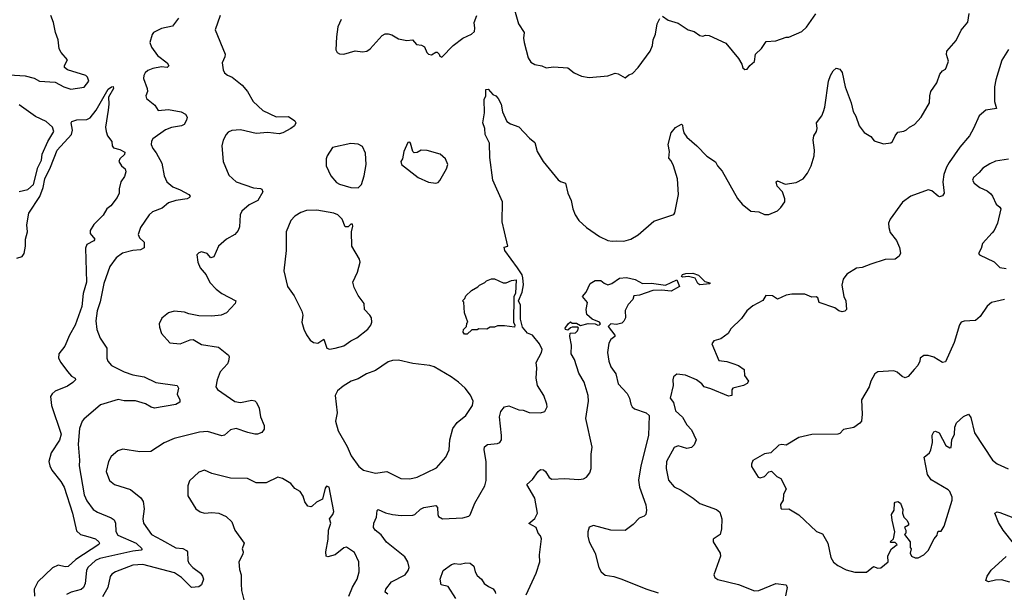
# Model space of a CAD drawing. Extents: x 1995161 to 2088924, y 769148 to 906007.
# Tile 322 of 335: x 2042858 to 2049715, y 888782 to 892775. Entities that reach past the tile are written whole.
import ezdxf

# ---------------------------------------------------------------- set-up
doc = ezdxf.new("R2010")
doc.units = 0

msp = doc.modelspace()

# ---------------------------------------------------------------- linework, layer by layer
at = {"layer": '0CON20XD'}
for points in [[(2045420.6, 888770.6), (2045404, 888784), (2045408.8, 888805), (2045447.5, 888855), (2045542, 888905), (2045564.3, 888935), (2045569.4, 888955), (2045561.5, 888995), (2045539.1, 889029.1), (2045412.1, 889132.1), (2045375, 889182.9), (2045332.5, 889215), (2045320.8, 889235), (2045323.1, 889265), (2045342.8, 889307.2), (2045346.4, 889353.6), (2045355, 889360), (2045405, 889335.6), (2045455, 889326.2), (2045515, 889319.2), (2045595, 889321.5), (2045608.8, 889325), (2045648.3, 889361.7), (2045673.3, 889375), (2045755, 889388), (2045767.5, 889375), (2045769.2, 889325), (2045775, 889310), (2045802.5, 889295), (2045945, 889301.4), (2045985, 889314), (2045995, 889323.3), (2046027.5, 889405), (2046096.7, 889525), (2046107.4, 889562.6), (2046106.2, 889695), (2046093.3, 889775), (2046095, 889797.5), (2046115, 889812), (2046185, 889820), (2046201.9, 889828.1), (2046212.9, 889845), (2046214.5, 889875), (2046198.8, 890005), (2046207.8, 890042.2), (2046234.7, 890075.3), (2046265, 890081.5), (2046335, 890054.4), (2046365, 890052), (2046405.8, 890035.8), (2046485.7, 890034.3), (2046515, 890043.8), (2046531.2, 890075), (2046530, 890095), (2046508.8, 890155), (2046464.5, 890224.5), (2046454.6, 890274.6), (2046458.9, 890345), (2046454.2, 890385), (2046492.9, 890455), (2046495.6, 890475.6), (2046478.8, 890515), (2046430, 890575), (2046395, 890588.8), (2046360, 890630), (2046346, 890686), (2046345.9, 890784.1), (2046331.2, 890815), (2046358.5, 890875), (2046367.2, 890927.2), (2046362.5, 890975), (2046357.1, 890995), (2046325.5, 891045.5), (2046237.5, 891165), (2046231.2, 891188.8), (2046256.7, 891195), (2046234.2, 891295), (2046218, 891365), (2046219.4, 891505), (2046151.9, 891655), (2046132.9, 891815), (2046130, 891915), (2046099.2, 891975), (2046098.1, 892015), (2046084.2, 892055), (2046095.7, 892125), (2046092.7, 892217.3), (2046103.3, 892245), (2046105, 892287.5), (2046120.7, 892290.7), (2046152.3, 892252.3), (2046175, 892243.3), (2046190, 892225), (2046210, 892185), (2046221.2, 892131.2), (2046250, 892065), (2046275, 892048.8), (2046335, 892028), (2046408.3, 891948.3), (2046445, 891917.5), (2046462.9, 891855), (2046502.9, 891785), (2046609.2, 891659.2), (2046625, 891646.7), (2046660, 891635), (2046676, 891565), (2046698, 891515), (2046710, 891455), (2046726, 891415), (2046751.2, 891375), (2046805, 891326), (2046895, 891262.5), (2046955, 891236), (2046985, 891230), (2047015, 891234), (2047065, 891230), (2047115, 891244.2), (2047165, 891275.8), (2047275, 891370.6), (2047414, 891416), (2047421.7, 891428.3), (2047445.6, 891555), (2047438.6, 891665), (2047412, 891755), (2047395, 891790), (2047378.3, 891808.3), (2047383.8, 891855), (2047374, 891905), (2047394, 891985), (2047425, 892023.8), (2047466.4, 892046.4), (2047475, 892040), (2047477.5, 892015), (2047484.2, 891985), (2047504.2, 891955), (2047572.9, 891895), (2047642.6, 891822.6), (2047704.1, 891784.1), (2047718.8, 891755), (2047749.7, 891719.7), (2047857.7, 891527.7), (2047888.8, 891488.8), (2047950.5, 891440.5), (2048006.2, 891436.2), (2048045, 891417.5), (2048075, 891416.7), (2048135, 891442), (2048160, 891465), (2048185.7, 891505), (2048186.8, 891526.8), (2048170, 891575), (2048134.3, 891614.3), (2048126.7, 891645), (2048135, 891651.2), (2048188.3, 891628.3), (2048265, 891640), (2048314.5, 891665.5), (2048345.5, 891704.5), (2048369.2, 891755), (2048390, 891825), (2048392.5, 891865), (2048384.2, 891935), (2048388.8, 891965), (2048408, 891995), (2048412.5, 892015), (2048406.7, 892055), (2048443.8, 892105), (2048456.1, 892133.9), (2048466.2, 892165), (2048492, 892345), (2048503.8, 892385), (2048522.7, 892417.3), (2048545, 892437.5), (2048570.7, 892430.7), (2048587, 892407), (2048607.6, 892307.6), (2048648, 892195), (2048662, 892135), (2048681.7, 892101.7), (2048705, 892033.8), (2048738.8, 891988.8), (2048785, 891961.2), (2048809.3, 891929.3), (2048875, 891910), (2048925, 891916.2), (2048936, 891925), (2048954.6, 891965.4), (2048975, 891990), (2049015, 891996.9), (2049033.6, 892006.4), (2049055, 892026.2), (2049090, 892045), (2049135.6, 892095), (2049194.4, 892195), (2049195.8, 892245), (2049204, 892275), (2049246.5, 892335), (2049267.1, 892395), (2049285, 892418), (2049305, 892430), (2049313.2, 892446.8), (2049326.1, 892486.1), (2049311.7, 892531.7), (2049316.2, 892555), (2049379.8, 892630.2), (2049415, 892702), (2049462.4, 892757.6), (2049471.3, 892818.7)], [(2046305, 892843.3), (2046331.5, 892745), (2046372.2, 892685), (2046367.8, 892645), (2046371.9, 892615), (2046399.1, 892509.1), (2046417.9, 892477.9), (2046445, 892462), (2046495, 892452), (2046525, 892439.2), (2046575, 892445.7), (2046675, 892438.1), (2046720, 892405), (2046770.3, 892380.3), (2046825, 892372.5), (2046955, 892383.8), (2047005, 892402), (2047026.9, 892396.9), (2047075, 892370), (2047099.3, 892390.7), (2047125, 892400), (2047165, 892442.5), (2047248, 892555), (2047264, 892595), (2047268.8, 892635), (2047285.7, 892674.3), (2047298, 892745), (2047315.9, 892784.1)], [(2042785, 892389.1), (2042895, 892383.1), (2042957.4, 892367.4), (2042995, 892346.7), (2043105, 892340), (2043165, 892305.7), (2043215, 892291.1), (2043307.5, 892305), (2043340, 892345), (2043328.8, 892375), (2043318.8, 892385), (2043190, 892425), (2043170.3, 892440.3), (2043169.2, 892455), (2043190.8, 892495), (2043145.8, 892545), (2043132, 892572), (2043125.5, 892635), (2043106.4, 892686.4), (2043093.1, 892755), (2043073.5, 892805)], [(2044254.3, 892805), (2044220, 892705), (2044288, 892535), (2044286, 892515), (2044268.1, 892475), (2044274.4, 892425), (2044283.6, 892405), (2044305, 892387.9), (2044337.1, 892375), (2044408, 892318), (2044443.2, 892273.2), (2044483.5, 892205), (2044551.1, 892141.1), (2044645, 892097.8), (2044728.8, 892098.8), (2044775, 892070), (2044782, 892055), (2044772, 892035), (2044746, 892015), (2044690, 891985), (2044665, 891978.9), (2044585, 891987.5), (2044505, 891980.9), (2044395, 892007.8), (2044335, 892002), (2044309.7, 891990.3), (2044296.2, 891975), (2044274.2, 891935), (2044265.7, 891895.7), (2044275.7, 891785), (2044315, 891690), (2044365, 891644.2), (2044485, 891602.5), (2044535, 891598.8), (2044545, 891592.5), (2044551.2, 891575), (2044515.8, 891515), (2044457, 891483), (2044405, 891440), (2044392.2, 891415), (2044388.3, 891331.7), (2044379.2, 891305), (2044355, 891277.5), (2044298.8, 891245), (2044243.3, 891195), (2044209.3, 891120.7), (2044190, 891115), (2044162.5, 891145), (2044125, 891156), (2044105, 891150), (2044092.5, 891135), (2044097.5, 891085), (2044113.5, 891045), (2044157.1, 890995), (2044182.1, 890942.1), (2044225, 890896.2), (2044265.7, 890865.7), (2044362.5, 890815), (2044358.8, 890795), (2044298.7, 890731.3), (2044260, 890715), (2044195, 890708.8), (2044105, 890710), (2044035, 890723.3), (2044006.1, 890736.1), (2043933, 890743), (2043895, 890730), (2043846.7, 890693.3), (2043830, 890655), (2043831.7, 890631.7), (2043846.4, 890586.4), (2043902.3, 890522.3), (2043975, 890514.3), (2044045, 890543.8), (2044065, 890544), (2044125, 890510), (2044241.7, 890491.7), (2044311.2, 890435), (2044316, 890425), (2044312.5, 890395), (2044304, 890375), (2044255, 890318.8), (2044231.9, 890265), (2044224.2, 890215), (2044235, 890196.2), (2044355, 890114), (2044395, 890106), (2044475, 890121.2), (2044495, 890116.7), (2044506.1, 890106.1), (2044525.8, 890065.8), (2044533.9, 890006.1), (2044560, 889945), (2044560.5, 889919.5), (2044544.1, 889895.9), (2044515, 889886), (2044495, 889884.2), (2044446.4, 889896.4), (2044365, 889924.4), (2044325, 889915.6), (2044285, 889878.1), (2044265, 889873.1), (2044165, 889904.5), (2044111.1, 889898.9), (2043932.5, 889855), (2043865, 889824), (2043770, 889765), (2043695, 889761.2), (2043575, 889780), (2043541.7, 889768.3), (2043495, 889730), (2043476, 889695), (2043460.8, 889625), (2043482.5, 889562.5), (2043517.5, 889535), (2043629.3, 889499.3), (2043702.4, 889442.4), (2043716.9, 889415), (2043725.6, 889365), (2043714.3, 889295), (2043720.6, 889265), (2043775.6, 889185), (2043845, 889147.9), (2043945, 889092.9), (2043995, 889088.2), (2044018.6, 889075), (2044025.5, 889065), (2044028.5, 889005), (2044036.5, 888985), (2044062.5, 888955), (2044116.2, 888916.2), (2044131.8, 888895), (2044137.1, 888875), (2044123.8, 888835), (2044105, 888820.8), (2044055, 888815.4), (2043985.5, 888885.5), (2043935, 888918.2), (2043715, 888976.5), (2043645, 888972.3), (2043525, 888926.5), (2043500.2, 888909.8), (2043488.3, 888891.7), (2043471.5, 888815), (2043435, 888750)], [(2043963.6, 892786.4), (2043920.9, 892729.1), (2043845, 892712.5), (2043790, 892685), (2043779.2, 892670.8), (2043764, 892615), (2043775, 892583.3), (2043818, 892525), (2043883.8, 892475), (2043896, 892454), (2043885, 892442), (2043845, 892446.7), (2043785, 892434.6), (2043749.5, 892420.5), (2043732.2, 892405), (2043721.5, 892385), (2043719.5, 892365), (2043745.7, 892295), (2043746.9, 892275), (2043736, 892245), (2043741.2, 892225), (2043798.1, 892178.1), (2043821.4, 892141.4), (2043895, 892147.5), (2043981.7, 892131.7), (2044013.3, 892115), (2044023.8, 892095), (2044020, 892075), (2044002.5, 892045), (2043985, 892034.2), (2043915, 892023.5), (2043874, 892006), (2043784.3, 891945), (2043775, 891927.5), (2043773.5, 891905), (2043785, 891876), (2043807.5, 891847.5), (2043847.5, 891775), (2043864.5, 891685.5), (2043882.2, 891645), (2043925, 891609.4), (2043975, 891588.5)], [(2045097.5, 892775), (2045073.3, 892725), (2045063.3, 892655), (2045060, 892565), (2045070, 892545), (2045085, 892536.7), (2045115, 892534), (2045195, 892557.8), (2045245, 892550), (2045274.6, 892555.4), (2045298.9, 892571.1), (2045382.5, 892665), (2045403.9, 892676.1), (2045423.6, 892676.4), (2045449.5, 892669.5), (2045495, 892642), (2045555, 892628.8), (2045593.3, 892633.3), (2045621.7, 892601.7), (2045656.4, 892596.4), (2045676.4, 892586.4), (2045693.3, 892545), (2045703.9, 892533.9), (2045725, 892530), (2045755, 892547.5), (2045765, 892547.5), (2045780, 892535), (2045785, 892520), (2045797, 892513), (2045877.5, 892595), (2045945, 892646.2), (2046005, 892673.1), (2046025, 892692.5), (2046028.7, 892715), (2046023.5, 892755), (2046041.8, 892805)], [(2047335, 892800), (2047375, 892772), (2047445, 892750), (2047513.3, 892705), (2047555, 892692), (2047595, 892663.8), (2047615, 892660), (2047635, 892666.7), (2047660, 892665), (2047775, 892611.2), (2047863.6, 892503.6), (2047887.5, 892465), (2047895, 892440), (2047908.3, 892428.3), (2047925, 892430), (2047943.6, 892456.4), (2047976.4, 892483.6), (2047982.5, 892535), (2048023.3, 892575), (2048056.7, 892623.3), (2048125, 892626.2), (2048195, 892653.3), (2048215, 892653.8), (2048305, 892691.2), (2048338.3, 892721.7), (2048402, 892815)], [(2049745, 892566), (2049698.5, 892491.5), (2049655.8, 892355), (2049647.7, 892307.7), (2049646, 892205), (2049660, 892155), (2049587, 892143), (2049539.2, 892105), (2049501.8, 892015), (2049474, 891966), (2049405.6, 891885), (2049331.9, 891778.1), (2049312.7, 891747.3), (2049293.8, 891695), (2049287.1, 891645), (2049296, 891565), (2049285, 891547.5), (2049265, 891540), (2049255, 891543.8), (2049211.7, 891581.7), (2049185, 891588.1), (2049064, 891545), (2049006.5, 891503.5), (2048920, 891385), (2048909.4, 891355), (2048911.9, 891325), (2048921.5, 891291.5), (2048964, 891235), (2048985.7, 891185.7), (2048992.3, 891147.7), (2048982, 891125), (2048955, 891104.3), (2048885, 891102), (2048785, 891071.2), (2048725, 891046), (2048685, 891042), (2048619.7, 891000.3), (2048594.2, 890965), (2048584.3, 890925), (2048597.5, 890845), (2048610.8, 890815), (2048616.7, 890755), (2048605, 890742.5), (2048585, 890737.5), (2048562.5, 890745), (2048535, 890766), (2048425, 890804), (2048416.2, 890835), (2048405, 890842.5), (2048375, 890841.2), (2048325, 890860), (2048235, 890861.2), (2048195, 890853.3), (2048135, 890826.7), (2048100.5, 890850.5), (2048055, 890850.8), (2048034, 890816), (2047965, 890780), (2047923.1, 890745), (2047885, 890691.2), (2047810.6, 890619.4), (2047792.7, 890587.3), (2047741.2, 890548.8), (2047692.5, 890535), (2047677.5, 890515), (2047727.7, 890397.7), (2047782.7, 890392.7), (2047825, 890378.6), (2047865, 890362.9), (2047904, 890335), (2047905.6, 890295), (2047933.3, 890255), (2047925, 890237.5), (2047900, 890225), (2047823.9, 890206.1), (2047816.7, 890195), (2047817.5, 890155), (2047795, 890150), (2047672.2, 890202.2), (2047625, 890214.2), (2047608.6, 890235), (2047572, 890265), (2047495, 890295.8), (2047435, 890304), (2047411.2, 890285), (2047406, 890265), (2047410, 890225), (2047389.2, 890135), (2047410.6, 890105), (2047425, 890048.1), (2047473.6, 890003.6), (2047505, 889951.2), (2047536.2, 889915), (2047570, 889845), (2047555, 889810), (2047537, 889793), (2047504.1, 889784.1), (2047445, 889803.3), (2047415, 889793.3), (2047361.9, 889695), (2047359.5, 889645), (2047377.1, 889565), (2047415, 889517.5), (2047465, 889493.8), (2047548.8, 889438.8), (2047595, 889400.8), (2047710.2, 889360.2), (2047735, 889341.2), (2047747.1, 889295), (2047746.2, 889225), (2047737.5, 889185), (2047687, 889153), (2047687.5, 889135), (2047718.8, 889085)], [(2042838.7, 891111.3), (2042875, 891123.6), (2042888.9, 891145), (2042897.9, 891195), (2042898.5, 891245), (2042911.5, 891295), (2042908.5, 891345), (2042921.2, 891425), (2042997.2, 891542.8), (2043022.2, 891605), (2043032.1, 891665), (2043072.8, 891747.2), (2043118.4, 891865), (2043218.3, 891975), (2043226.2, 892005), (2043216.9, 892055), (2043220.6, 892065), (2043255, 892075.4), (2043325, 892078), (2043348.8, 892091.2), (2043391.2, 892145), (2043475, 892290), (2043496.1, 892306.1), (2043508, 892308), (2043510, 892295), (2043475.6, 892235), (2043479.2, 892185), (2043474.5, 892145), (2043456, 892025), (2043459.2, 891995), (2043470, 891965), (2043500, 891925), (2043502.5, 891895), (2043510.7, 891880.7), (2043555, 891870), (2043590, 891850), (2043587.5, 891835), (2043556.2, 891805), (2043548.8, 891785), (2043566, 891756), (2043592.5, 891735), (2043596.7, 891715), (2043587.7, 891682.3), (2043561.2, 891645), (2043550, 891595), (2043550, 891565), (2043536.2, 891535), (2043492.4, 891477.6), (2043464.4, 891455), (2043438.9, 891411.1), (2043373.4, 891346.6), (2043349.4, 891305), (2043349.2, 891285), (2043382, 891245), (2043375, 891232.5), (2043325, 891208), (2043315, 891182.5), (2043322.9, 890945), (2043298.8, 890865), (2043291.2, 890775), (2043243.9, 890646.1), (2043205, 890574.4), (2043172.2, 890497.8), (2043130.6, 890445), (2043128.9, 890415), (2043144, 890384), (2043191.3, 890321.3), (2043219.5, 890289.5), (2043243.3, 890275), (2043246, 890265), (2043228.8, 890245), (2043189.8, 890220.2), (2043104.2, 890185.8), (2043082.9, 890167.1), (2043072.7, 890147.3), (2043080, 890085), (2043147.6, 889885), (2043135, 889842.2), (2043076.5, 889755), (2043061.5, 889695), (2043066.7, 889665), (2043082.2, 889635), (2043144.4, 889555), (2043166.9, 889515), (2043226.3, 889335), (2043252.2, 889212.2), (2043280.8, 889185), (2043331.1, 889171.1), (2043385.5, 889155), (2043408.5, 889135), (2043413.3, 889125), (2043408.1, 889115), (2043249.6, 889010.4), (2043195, 888961.5), (2043175, 888959.6), (2043125, 888970.9), (2043085.7, 888954.3), (2042984.7, 888855), (2042959.3, 888805), (2042961.5, 888755)], [(2042855, 891576.8), (2042915, 891591.5), (2042954.7, 891625.3), (2042984.7, 891745), (2043009.2, 891795), (2043013.8, 891836.2), (2043053.7, 891926.3), (2043095.6, 891995), (2043085.6, 892025), (2043042.5, 892065), (2042968.8, 892098.8), (2042918.9, 892135), (2042855, 892180.4)], [(2045215, 891603.3), (2045238.8, 891625), (2045258, 891685), (2045271.2, 891765), (2045265.8, 891845), (2045245, 891890), (2045215, 891906.7), (2045165, 891911.2), (2045037.5, 891882.5), (2045000, 891825), (2044993.3, 891805), (2044993.3, 891755), (2045023.8, 891685), (2045065, 891640), (2045085, 891628.8), (2045165, 891603.8), (2045215, 891603.3)], [(2045755, 891634), (2045771.2, 891638.8), (2045785, 891652.5), (2045830, 891735), (2045838.8, 891765), (2045823.3, 891805), (2045787, 891837), (2045695, 891863.8), (2045655, 891866.2), (2045625, 891848.8), (2045605, 891846.7), (2045596.1, 891856.1), (2045580, 891915), (2045575, 891920), (2045561.7, 891918.3), (2045532.5, 891855), (2045523.3, 891805), (2045513.3, 891785), (2045516.7, 891765), (2045633.8, 891673.8), (2045705, 891642.5), (2045755, 891634)], [(2049745, 891802), (2049655, 891787.5), (2049615, 891770.8), (2049565, 891738.6), (2049540.9, 891709.1), (2049500, 891675), (2049494.2, 891655), (2049506, 891635), (2049545, 891604.2), (2049595, 891580.8), (2049620.7, 891560.7), (2049634.2, 891545), (2049657.9, 891487.9), (2049685, 891467.5), (2049691.9, 891455), (2049667.5, 891355), (2049645.7, 891305), (2049631.8, 891288.2), (2049563.3, 891215), (2049555, 891180), (2049536.7, 891145), (2049543.3, 891135), (2049645, 891087.1), (2049685, 891047.8), (2049729.3, 891039.3)], [(2043975, 891588.5), (2044036, 891555), (2044044, 891545), (2044041.2, 891535), (2044025, 891525.8), (2043945, 891514.4), (2043895, 891498.9), (2043849.5, 891460.5), (2043783.3, 891435), (2043760, 891415), (2043698.8, 891325), (2043683.9, 891276.1), (2043693.2, 891253.2), (2043723.9, 891223.9), (2043724, 891185), (2043699.6, 891170.4), (2043645, 891166.4), (2043574, 891146), (2043529.4, 891115), (2043485.6, 891055), (2043444.5, 890935), (2043417, 890807), (2043397.5, 890745), (2043389.1, 890675), (2043395.5, 890615), (2043418.6, 890555), (2043464.3, 890485), (2043464.3, 890415), (2043470.8, 890395), (2043498, 890365), (2043585, 890319.5), (2043645, 890299.3), (2043724.1, 890284.1), (2043805.3, 890245.3), (2043955, 890225.4), (2043964.5, 890205), (2043953.3, 890165), (2043971.9, 890125), (2043972.5, 890107.5), (2043945, 890091.5), (2043796.8, 890066.8), (2043773, 890073), (2043735, 890096.4), (2043665, 890117.8), (2043585, 890116.7), (2043543.8, 890126.2), (2043420.9, 890089.1), (2043305, 889990), (2043292.9, 889975), (2043274.5, 889925), (2043264.5, 889815), (2043274.6, 889705), (2043271.3, 889665), (2043307.5, 889462.5), (2043325, 889421.4), (2043370.5, 889360.5), (2043400.2, 889340.2), (2043495, 889302.9), (2043515, 889287.5), (2043525.5, 889265), (2043526.5, 889206.5), (2043541.9, 889181.9), (2043669.5, 889125), (2043710.8, 889085), (2043703, 889077), (2043645, 889070.5), (2043415, 889019.2), (2043385, 889003.9), (2043331.8, 888955), (2043322.3, 888935), (2043314.1, 888845), (2043303.1, 888816.9), (2043285, 888802.7), (2043216.2, 888783.8), (2043183.1, 888766.9)], [(2045015, 890476.7), (2045055, 890484), (2045115, 890501.2), (2045163.9, 890536.1), (2045205, 890556.2), (2045281.7, 890618.3), (2045303.3, 890645), (2045310, 890665), (2045307.5, 890695), (2045297.5, 890715), (2045260, 890755), (2045256.7, 890795), (2045215, 890852.5), (2045188.3, 890908.3), (2045178.8, 890945), (2045210, 891015), (2045228.8, 891085), (2045223.3, 891105), (2045171.2, 891195), (2045168, 891295), (2045177.5, 891335), (2045175, 891350), (2045165, 891350), (2045145, 891330), (2045125, 891330), (2045103.6, 891383.6), (2045072.5, 891415), (2045045, 891426.2), (2044927.7, 891447.7), (2044855.8, 891444.2), (2044815, 891430), (2044773.3, 891405), (2044746, 891375), (2044713.3, 891295), (2044713.5, 891165), (2044696.7, 891023.3), (2044723.3, 890915), (2044770.2, 890850.2), (2044823.2, 890743.2), (2044829.2, 890715), (2044822, 890665), (2044836.1, 890616.1), (2044855, 890577.5), (2044880.5, 890540.5), (2044904.1, 890524.1), (2044935, 890520), (2044975, 890547.5), (2044997.5, 890485), (2045015, 890476.7)], [(2045975, 890581.2), (2045955, 890582.5), (2045946.4, 890596.4), (2045948.8, 890615), (2045970, 890635), (2045973, 890657), (2045980, 890665), (2045955, 890730), (2045950, 890805), (2045942.5, 890815), (2045958.3, 890831.7), (2045965, 890850), (2046005, 890887.5), (2046048.3, 890911.7), (2046060, 890925), (2046098.3, 890941.7), (2046110, 890955), (2046143, 890967), (2046165, 890967.5), (2046225, 890940), (2046245, 890940), (2046283, 890957), (2046315, 890960), (2046310, 890865), (2046300, 890845), (2046297.5, 890665), (2046306.7, 890645), (2046305, 890630), (2046235, 890640), (2046185, 890640), (2046165, 890630), (2046135, 890630), (2046111.7, 890618.3), (2046055, 890620), (2046045, 890613.3), (2046007.5, 890612.5), (2045975, 890581.2)], [(2046385, 888764), (2046454.7, 888915.3), (2046480.5, 888995), (2046477.1, 889045), (2046491.9, 889155), (2046485.5, 889175.5), (2046468, 889195), (2046454.1, 889234.1), (2046403, 889263), (2046445, 889296.7), (2046464.3, 889335), (2046445, 889440), (2046390, 889535), (2046430, 889570), (2046468, 889625), (2046485, 889638), (2046505, 889637.5), (2046520, 889625), (2046545, 889584), (2046565, 889572.5), (2046655, 889576.5), (2046750.9, 889569.1), (2046785.4, 889574.6), (2046806, 889585), (2046829.2, 889615), (2046837.1, 889645), (2046838.5, 889745), (2046845.7, 889795), (2046801.3, 889995), (2046820, 890115), (2046818.2, 890155), (2046788.3, 890248.3), (2046751.5, 890311.5), (2046722.9, 890405), (2046698, 890445), (2046701.2, 890505), (2046689.2, 890565), (2046690.7, 890589.3), (2046728.3, 890591.7), (2046742.5, 890605), (2046750, 890625), (2046745, 890630), (2046705, 890630), (2046693, 890627), (2046675, 890610), (2046660, 890615), (2046657.5, 890625), (2046677.5, 890655), (2046695, 890667.5), (2046705, 890660), (2046735, 890660), (2046762.5, 890642.5), (2046816.4, 890656.4), (2046865, 890653.3), (2046884.1, 890644.1), (2046895, 890647.5), (2046902.5, 890655), (2046896.7, 890665), (2046845, 890687.5), (2046808.8, 890718.8), (2046803.3, 890755), (2046813, 890803), (2046777.5, 890845), (2046802.5, 890875), (2046830, 890935), (2046865, 890956.2), (2046905, 890955.8), (2046927.7, 890937.7), (2046955, 890926.2), (2046981.2, 890935), (2047035, 890973.6), (2047085, 890977.3), (2047144.1, 890964.1), (2047195.8, 890935.8), (2047257.6, 890937.6), (2047355, 890924.2), (2047435, 890961.2), (2047452.5, 890915), (2047395, 890882.2), (2047328.5, 890888.5), (2047266.6, 890886.6), (2047175, 890854), (2047135, 890850), (2047127.5, 890825), (2047095, 890790), (2047073.6, 890746.4), (2047076.4, 890696.4), (2047065, 890672.5), (2047050.7, 890659.3), (2047015, 890648.8), (2046975, 890653.8), (2046956.2, 890635), (2047002.5, 890575), (2047002.5, 890565), (2046974.1, 890545.9), (2046960.7, 890519.3), (2046952.5, 890455), (2046961.9, 890395), (2046975.5, 890355), (2047008.8, 890305), (2047025.4, 890235.4), (2047088.1, 890168.1), (2047104.4, 890135), (2047115, 890093.8), (2047124.3, 890075), (2047140.6, 890060.6), (2047220, 890035), (2047241.2, 890015), (2047237.5, 889875), (2047184.5, 889665), (2047167.3, 889565), (2047173.6, 889515), (2047217.7, 889392.3), (2047223.8, 889355), (2047218, 889325), (2047207, 889313), (2047171.5, 889298.5), (2047130.8, 889255), (2047075.4, 889214.6), (2046975, 889215.6), (2046855, 889249.4), (2046823, 889237), (2046814, 889205), (2046814, 889175), (2046824.4, 889135), (2046866.2, 889056.2), (2046892.2, 888955), (2046907.8, 888925), (2046935, 888902.5), (2046995, 888893.1), (2047045, 888875.5), (2047225, 888803.8), (2047305, 888780)], [(2047595, 890925.8), (2047580, 890935), (2047562.9, 890972.9), (2047515, 890983.3), (2047475, 890980), (2047466.7, 890985), (2047475, 890997.1), (2047497.5, 891005), (2047545, 891007.1), (2047585, 890992.5), (2047628.6, 890948.6), (2047665, 890940), (2047665, 890934.2), (2047595, 890925.8)], [(2049716.6, 890823.4), (2049626.4, 890803.6), (2049595, 890777.5), (2049547.5, 890705), (2049515, 890678), (2049435, 890672.5), (2049414.2, 890665.8), (2049403, 890647), (2049366.6, 890523.4), (2049305, 890390), (2049285, 890383.8), (2049225, 890421.2), (2049185, 890433.3), (2049155, 890432.5), (2049130, 890415), (2049127.5, 890395), (2049112.5, 890365), (2049087.5, 890335), (2049045, 890287.5), (2049025, 890277.5), (2049005, 890286.2), (2048968.3, 890318.3), (2048945, 890325.8), (2048835, 890318.8), (2048814.1, 890305.9), (2048786.2, 890255), (2048773.8, 890215), (2048720, 890125), (2048726.2, 890025), (2048720, 889975), (2048709.2, 889960.8), (2048667.7, 889932.3), (2048595, 889918.8), (2048570, 889890), (2048555.9, 889884.1), (2048375, 889883.1), (2048285, 889862), (2048195, 889807.5), (2048165, 889812.5), (2048145, 889808.8), (2048090, 889755), (2048045, 889747.5), (2047965, 889702.5), (2047953.8, 889675), (2047955, 889660), (2048000, 889585), (2048015, 889580), (2048045, 889590), (2048075, 889622.5), (2048095, 889627.5), (2048130.7, 889590.7), (2048160, 889575), (2048196.2, 889505), (2048178, 889465), (2048174.1, 889425.9), (2048156.7, 889395), (2048158.3, 889368.3), (2048165, 889362.5), (2048213.6, 889363.6), (2048283.9, 889323.9), (2048407, 889207), (2048450, 889190), (2048486.7, 889125), (2048506.4, 889026.4), (2048525, 888992.5), (2048555, 888970), (2048615, 888939.4), (2048675, 888921.9), (2048755, 888924), (2048805, 888963.3), (2048835, 888950), (2048855, 888952.5), (2048907.5, 888995), (2048903.3, 889035), (2048915, 889060), (2048930, 889085), (2048970, 889115), (2048955, 889130), (2048925, 889130), (2048920, 889135), (2048943.6, 889156.4), (2048953.3, 889205), (2048933.3, 889285), (2048930, 889325), (2048947.5, 889355), (2048950, 889405), (2048955, 889410), (2048975, 889416.7), (2048992.5, 889405), (2049009.3, 889359.3), (2049007.5, 889335), (2049016.1, 889306.1), (2049037.5, 889285), (2049047.5, 889265), (2049048.3, 889251.7), (2049020, 889235), (2049030, 889215), (2049030, 889195), (2049020, 889185), (2049060, 889135), (2049060, 889095), (2049067.5, 889085), (2049060, 889055), (2049070, 889035), (2049095, 889023.3), (2049115, 889023.3), (2049155, 889043.3), (2049186.2, 889075), (2049227.5, 889155), (2049248.3, 889181.7), (2049250, 889195), (2049255, 889210), (2049275, 889210), (2049295.9, 889244.1), (2049351.2, 889425), (2049352, 889445), (2049336.2, 889485), (2049325, 889496.7), (2049205, 889567.5), (2049181.2, 889605), (2049156.2, 889725), (2049194.2, 889755.8), (2049204.3, 889775.7), (2049215.9, 889825.9), (2049212.3, 889877.7), (2049225, 889902.5), (2049236.4, 889906.4), (2049262.5, 889895), (2049308.8, 889805), (2049335, 889790), (2049345, 889793.3), (2049350, 889845), (2049369.4, 889885), (2049370.8, 889935), (2049382, 889965), (2049431.3, 890008.7), (2049465, 890023.8), (2049482.1, 890002.1), (2049508.1, 889895), (2049632.5, 889705), (2049665, 889677.5), (2049742.5, 889642.5)], [(2045575, 889574.4), (2045625.4, 889584.6), (2045760, 889650), (2045826.2, 889725), (2045849.2, 889775), (2045852.5, 889845), (2045873.6, 889925), (2045904.1, 889965.9), (2045965.8, 890015), (2046010.8, 890085), (2046016, 890115), (2045996.8, 890156.8), (2045961.2, 890205), (2045915, 890247.1), (2045863.9, 890283.9), (2045745, 890353.6), (2045715, 890363.5), (2045595, 890377.8), (2045495, 890400), (2045455, 890398.6), (2045425, 890388.6), (2045335, 890330), (2045273.2, 890306.8), (2045215, 890270), (2045167.5, 890255), (2045110.8, 890219.2), (2045071.7, 890188.3), (2045054.2, 890155), (2045068.8, 890035), (2045058, 889975), (2045075, 889907.5), (2045138.3, 889798.3), (2045166.2, 889735), (2045220.7, 889660.7), (2045253.3, 889635), (2045335, 889614.3), (2045414.4, 889624.4), (2045512.5, 889575), (2045575, 889574.4)], [(2045150.5, 888755), (2045175, 888819.2), (2045207.3, 888875), (2045222.9, 888925), (2045220.6, 888995), (2045189.3, 889059.3), (2045135, 889097.1), (2045115, 889092.9), (2045055, 889044.3), (2045005, 889030.8), (2044991.2, 889035), (2044989.4, 889065), (2045006.8, 889153.2), (2045008.1, 889215), (2045024.4, 889265), (2045016.2, 889295), (2045039.2, 889325), (2045045.8, 889345), (2045012.5, 889515), (2044995, 889522.5), (2044985, 889507.5), (2044967.7, 889432.3), (2044925, 889410), (2044895, 889382.5), (2044885, 889377.5), (2044865, 889382.5), (2044844.3, 889414.3), (2044832.4, 889452.4), (2044811.2, 889485), (2044775, 889506.2), (2044745, 889542), (2044687.5, 889575), (2044655, 889586.2), (2044575, 889546.7), (2044505, 889546.7), (2044445, 889576.2), (2044325, 889579.2), (2044195, 889611.2), (2044145, 889634), (2044105, 889621.2), (2044041.2, 889558.8), (2044028, 889525), (2044029.2, 889455), (2044084.1, 889364.1), (2044115, 889343.3), (2044143.9, 889333.9), (2044195, 889338.8), (2044245, 889334), (2044295, 889312), (2044336, 889275), (2044355.7, 889215), (2044420, 889125), (2044406.2, 889085), (2044413.8, 889065), (2044412.3, 889047.7), (2044384.2, 888995), (2044388, 888942), (2044399.2, 888905), (2044399.2, 888840.8), (2044402.5, 888795), (2044419.2, 888729.2)], [(2049778.6, 889125), (2049708.6, 889215), (2049675, 889270), (2049650, 889335), (2049665, 889343.3), (2049685, 889340), (2049775, 889304.2)], [(2047718.8, 889085), (2047736.2, 889055), (2047739.2, 889035), (2047692.5, 888905), (2047700, 888885), (2047721.1, 888871.1), (2047865, 888836.7), (2047976.1, 888793.9), (2048005, 888796.2), (2048125, 888843.8), (2048195.5, 888835.5), (2048202, 888815), (2048192.3, 888757.7)], [(2045895, 888740), (2045843, 888823), (2045792.5, 888835), (2045786.2, 888875), (2045807.5, 888935), (2045865, 888976.7), (2045886.4, 888983.6), (2045925, 888979.2), (2045965, 888988.8), (2045995, 888986.7), (2046020, 888965), (2046030, 888925), (2046045, 888900), (2046073.3, 888875), (2046093.6, 888843.6), (2046122, 888822), (2046155, 888806.2), (2046170, 888785), (2046172.5, 888775)], [(2049753, 888853), (2049695, 888868.9), (2049655, 888867.5), (2049605, 888856.2), (2049586.7, 888865), (2049596, 888895), (2049625, 888936.2), (2049727.6, 889032.4)]]:
    msp.add_lwpolyline(points, dxfattribs=at)

doc.saveas('drawing.dxf')
